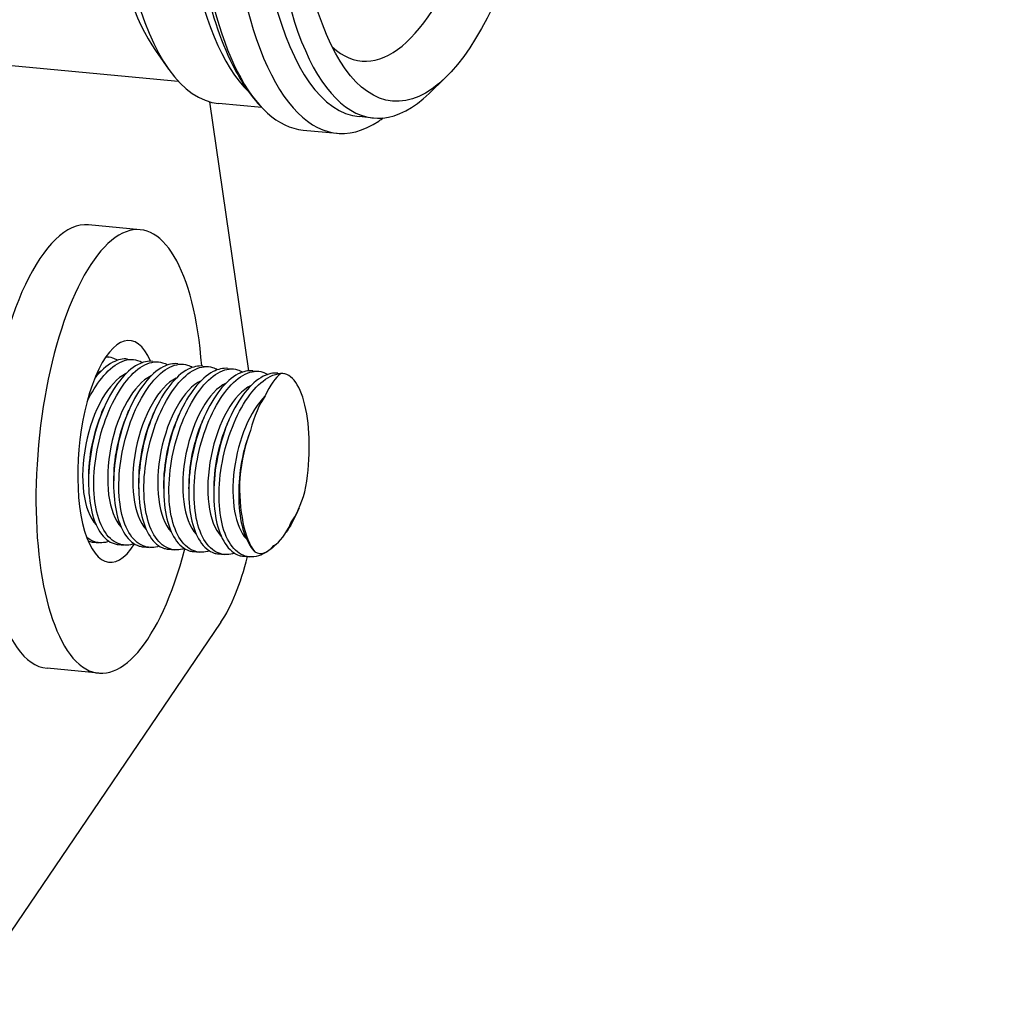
# Model space of a CAD drawing. Header units: inches. Extents: x 36 to 1719, y -84 to 1122.
# Tile 465 of 558: x 638.49 to 641.79, y 806.35 to 809.67. Entities that reach past the tile are written whole.
import ezdxf

# ---------------------------------------------------------------- set-up
doc = ezdxf.new("R2010")
doc.units = ezdxf.units.IN
doc.header["$LTSCALE"] = 48
doc.header["$MEASUREMENT"] = 0
doc.layers.add('Dimension (ANSI)', color=7, linetype='Continuous', lineweight=25)
doc.layers.add('Visible (ANSI)', color=7, linetype='Continuous', lineweight=30)
doc.styles.add('Note Text (ANSI)', font='tahoma.ttf')
doc.dimstyles.new('Architectural (ANSI)', dxfattribs={"dimscale": 48, "dimtxt": 0.125, "dimasz": 0.098425, "dimexe": 0.125, "dimexo": 0.0625, "dimgap": 0.031496, "dimtad": 0, "dimtih": 1, "dimtoh": 1, "dimdec": 4, "dimrnd": 1e-08, "dimzin": 3, "dimdsep": 46, "dimlunit": 4, "dimtxsty": 'Note Text (ANSI)', "dimcen": 0.09, "dimdle": 0.393701, "dimclrd": 256, "dimclre": 256, "dimclrt": 256, "dimadec": 0, "dimazin": 3, "dimtfac": 0.96, "dimtofl": 0, "dimtmove": 0, "dimatfit": 3, "dimfxl": 1, "dimfrac": 2, "dimtolj": 1, "dimtzin": 12, "dimlwd": -1, "dimlwe": -1, "dimarcsym": 0})

# ---------------------------------------------------------------- blocks, each defined once
blk = doc.blocks.new('*D22')
at = {"layer": 'Defpoints', "color": 0, "transparency": 16777216}
for p in [(690.0142, 1004.0529), (597.7408, 757.4914), (727.9177, 757.4914)]:
    blk.add_point(p, dxfattribs=at)
at = {"layer": 'Dimension (ANSI)', "transparency": 16777216}
for p, q in [((687.0142, 1004.0529), (591.7408, 1004.0529)), ((597.7408, 999.3285), (597.7408, 903.5717)), ((597.7408, 762.2158), (597.7408, 892.9726)), ((724.9177, 757.4914), (591.7408, 757.4914))]:
    blk.add_line(p, q, dxfattribs=at)
for points in [[(596.9534, 999.3285), (598.5282, 999.3285), (597.7408, 1004.0529)], [(596.9534, 762.2158), (598.5282, 762.2158), (597.7408, 757.4914)]]:
    blk.add_solid(points, dxfattribs=at)
at = {"layer": 'Dimension (ANSI)', "transparency": 16777216, "insert": (577.7824, 902.0599), "char_height": 6, "attachment_point": 1, "style": 'Note Text (ANSI)'}
blk.add_mtext('\\A1;20\'-6 9/16"', dxfattribs=at)

msp = doc.modelspace()

# ---------------------------------------------------------------- linework, layer by layer
at = {"layer": 'Visible (ANSI)'}
for p, q in [((638.94381, 809.56666), (638.98749, 809.50479)), ((638.17663, 809.54341), (639.01999, 809.46428)), ((639.91874, 809.47518), (639.86431, 809.42252)), ((639.12474, 809.39468), (639.25588, 808.48853)), ((639.301, 809.37514), (639.15583, 809.38876)), ((639.67732, 809.33983), (639.62911, 809.34435)), ((639.4405, 809.29928), (639.5548, 809.28855)), ((638.89221, 808.96362), (638.71838, 808.97993)), ((638.77609, 808.53509), (638.785, 808.53426)), ((638.84959, 808.52819), (638.86928, 808.52635)), ((638.93387, 808.52029), (638.95356, 808.51844)), ((639.01815, 808.51238), (639.03784, 808.51053)), ((639.10243, 808.50447), (639.12213, 808.50262)), ((639.18671, 808.49656), (639.20641, 808.49472)), ((639.271, 808.48865), (639.29069, 808.48681)), ((639.35528, 808.48075), (639.37283, 808.4791)), ((638.76318, 808.34868), (638.76955, 808.36334)), ((638.84746, 808.34077), (638.85383, 808.35544)), ((638.93174, 808.33286), (638.93811, 808.34753)), ((639.01602, 808.32495), (639.02239, 808.33962)), ((639.1003, 808.31705), (639.10667, 808.33171)), ((639.18458, 808.30914), (639.19095, 808.3238)), ((638.71788, 808.12238), (638.71811, 808.10647)), ((638.80216, 808.11447), (638.80239, 808.09856)), ((638.88644, 808.10656), (638.88667, 808.09065)), ((638.97072, 808.09865), (638.97096, 808.08274)), ((639.05501, 808.09074), (639.05524, 808.07483)), ((639.13929, 808.08284), (639.13952, 808.06693)), ((639.22357, 808.07493), (639.2238, 808.05902)), ((639.4265, 808.0257), (639.42357, 808.01895)), ((638.73386, 807.91131), (638.75356, 807.90946)), ((638.81814, 807.9034), (638.83784, 807.90155)), ((638.90243, 807.89549), (638.92212, 807.89364)), ((638.98671, 807.88758), (639.0064, 807.88574)), ((639.07099, 807.87968), (639.09068, 807.87783)), ((639.15527, 807.87177), (639.17496, 807.86992)), ((639.23955, 807.86386), (639.25924, 807.86201)), ((639.16364, 807.64151), (638.45536, 806.59756)), ((638.75208, 807.47018), (638.57825, 807.48649))]:
    msp.add_line(p, q, dxfattribs=at)
for centre, major_axis, ratio, start_param, end_param in [((639.67742, 810.59531), (0.12261, 1.30676), 0.3645925, 5.9952665, 9.7126967), ((639.7941, 810.58436), (0.11677, 1.24453), 0.3645925, 5.8808768, 9.8270865), ((639.56312, 810.60604), (0.12261, 1.30676), 0.3645925, 0, 3.1415927), ((639.2726, 810.63329), (-0.11677, -1.24453), 0.3645925, 3.1415927, 6.2831853), ((639.49465, 810.61246), (-0.11677, -1.24453), 0.3645925, 3.4202706, 6.0045074), ((639.74589, 810.58889), (-0.11677, -1.24453), 0.3645925, 3.1415927, 6.2831853), ((639.21466, 810.63873), (-0.11093, -1.18231), 0.3645925, 3.5439012, 5.8808768), ((639.21466, 810.63873), (0.11093, 1.18231), 0.3645925, 0.4023085, 2.7392841), ((639.73615, 810.5898), (0.09926, 1.05785), 0.3645925, 2.8740725, 6.5507055), ((638.82214, 808.2169), (0.07006, 0.74672), 0.3645925, 5.1420336, 10.57559), ((638.64831, 808.23321), (-0.07006, -0.74672), 0.3645925, 3.1415927, 6.2831853), ((638.82214, 808.2169), (-0.03503, -0.37336), 0.3645925, 2.554235, 6.9025982), ((638.83384, 808.21685), (-0.05378, -0.26869), 0.4639027, 3.4744499, 5.9624421), ((638.74956, 808.22476), (0.05378, 0.26869), 0.4639027, 0.3328573, 0.4369554), ((638.91812, 808.20894), (-0.05378, -0.26869), 0.4639027, 3.4744499, 5.9624421), ((639.36838, 808.21249), (0.03109, 0.27738), 0.3670616, 0.3230366, 0.8500742), ((639.34363, 808.16797), (0.02919, 0.31113), 0.3645925, 4.4639734, 6.3470018), ((639.0024, 808.20103), (-0.05378, -0.26869), 0.4639027, 3.4744499, 5.9624421), ((639.08669, 808.19313), (-0.05378, -0.26869), 0.4639027, 3.4744499, 5.9624421), ((639.17097, 808.18522), (-0.05378, -0.26869), 0.4639027, 3.4744499, 5.9624421), ((639.25525, 808.17731), (-0.05378, -0.26869), 0.4639027, 3.4744499, 5.9624421), ((639.33953, 808.1694), (-0.05378, -0.26869), 0.4639027, 3.7501769, 5.9624421), ((639.34394, 808.16852), (-0.0269, -0.27389), 0.3652684, 3.7136684, 4.3001479), ((638.85358, 808.2129), (0.05378, 0.26869), 0.4639027, 1.1361161, 2.0054765), ((638.93787, 808.20499), (0.05378, 0.26869), 0.4639027, 1.1361161, 2.0054765), ((639.02215, 808.19708), (0.05378, 0.26869), 0.4639027, 1.1361161, 2.0054765), ((639.10643, 808.18917), (0.05378, 0.26869), 0.4639027, 1.1361161, 2.0054765), ((639.19071, 808.18127), (0.05378, 0.26869), 0.4639027, 1.1361161, 2.0054765), ((639.27499, 808.17336), (0.05378, 0.26869), 0.4639027, 1.1361161, 2.0054765), ((639.35927, 808.16545), (0.05378, 0.26869), 0.4639027, 1.1950637, 2.0054765), ((639.32151, 808.12815), (-0.02853, -0.25461), 0.3670616, 4.0791773, 4.7529531), ((639.34363, 808.16797), (-0.02919, -0.31113), 0.3645925, 4.8743702, 5.9366051), ((639.36838, 808.21249), (0.03109, 0.27738), 0.3670616, 3.7336431, 4.2606807), ((639.34394, 808.16852), (-0.0269, -0.27389), 0.3652684, 0.2411109, 0.8275904), ((639.32151, 808.12815), (-0.02853, -0.25461), 0.3670616, 6.1139496, 6.7877254), ((639.10223, 808.06576), (-0.04671, -0.49781), 0.3645925, 0.5856893, 1.1849056)]:
    msp.add_ellipse(centre, major_axis=major_axis, ratio=ratio, start_param=start_param, end_param=end_param, dxfattribs=at)
msp.add_ellipse((639.85204, 810.57893), major_axis=(0.11093, 1.18231), ratio=0.3645925, dxfattribs=at)
for points, knots in [([(639.54539, 811.8717), (639.48223, 811.82954), (639.42776, 811.769), (639.32101, 811.60872), (639.27047, 811.50373), (639.18507, 811.26973), (639.14981, 811.14204), (639.09554, 810.87518), (639.07626, 810.73635), (639.05469, 810.4595), (639.05234, 810.32153), (639.06491, 810.05832), (639.07993, 809.93326), (639.12753, 809.70566), (639.16029, 809.60383), (639.2329, 809.45909), (639.26787, 809.40734), (639.31026, 809.36576)], [5.9782112, 5.9782112, 5.9782112, 5.9782112, 6.2854257, 6.2854257, 6.6376914, 6.6376914, 6.9744218, 6.9744218, 7.30444, 7.30444, 7.6330701, 7.6330701, 7.9641471, 7.9641471, 8.3037216, 8.3037216, 8.5439663, 8.5439663, 8.5439663, 8.5439663]), ([(638.81547, 808.52377), (638.81018, 808.52708), (638.80475, 808.52961), (638.79187, 808.53371), (638.78394, 808.53476), (638.77568, 808.53443)], [5.31186862, 5.31186862, 5.31186862, 5.31186862, 5.40592727, 5.40592727, 5.53284566, 5.53284566, 5.53284566, 5.53284566]), ([(638.71324, 808.38498), (638.72826, 808.41592), (638.74528, 808.44304), (638.78114, 808.48737), (638.8025, 808.5062), (638.84448, 808.52706), (638.86511, 808.52908), (638.88854, 808.52193), (638.89422, 808.51931), (638.89975, 808.51586)], [0.93306401, 0.93306401, 0.93306401, 0.93306401, 1.2036939, 1.2036939, 1.5062058, 1.5062058, 1.80871769, 1.80871769, 1.90696744, 1.90696744, 1.90696744, 1.90696744]), ([(638.93386, 808.52025), (638.91843, 808.52163), (638.9015, 808.51816), (638.86314, 808.49838), (638.84165, 808.47902), (638.80428, 808.4316), (638.78582, 808.40047), (638.75477, 808.32965), (638.74219, 808.28997), (638.72521, 808.21381), (638.71963, 808.17222), (638.71708, 808.09332), (638.72009, 808.05601), (638.72632, 808.02535), (638.73255, 807.99469), (638.74283, 807.9666), (638.76984, 807.92516), (638.78658, 807.9118), (638.80845, 807.90485), (638.81322, 807.90389), (638.81815, 807.90345)], [3.0791649, 3.0791649, 3.0791649, 3.0791649, 3.3201859, 3.3201859, 3.6225087, 3.6225087, 3.9209633, 3.9209633, 4.2194178, 4.2194178, 4.5160452, 4.5160452, 4.8126726, 4.8126726, 4.8126726, 5.1092999, 5.1092999, 5.4059273, 5.4059273, 5.4843754, 5.4843754, 5.4843754, 5.4843754]), ([(638.74365, 808.02372), (638.73737, 808.05461), (638.73458, 808.09219), (638.73801, 808.17158), (638.74423, 808.21337), (638.76256, 808.29013), (638.77597, 808.33019), (638.80847, 808.40143), (638.82754, 808.43263), (638.86542, 808.47947), (638.88678, 808.49829), (638.92876, 808.51915), (638.94939, 808.52117), (638.97282, 808.51402), (638.9785, 808.51141), (638.98403, 808.50795)], [0, 0, 0, 0, 0.2988444, 0.2988444, 0.5976889, 0.5976889, 0.9006914, 0.9006914, 1.2036939, 1.2036939, 1.5062058, 1.5062058, 1.8087177, 1.8087177, 1.9069674, 1.9069674, 1.9069674, 1.9069674]), ([(638.84958, 808.52816), (638.83415, 808.52954), (638.81722, 808.52607), (638.77912, 808.50643), (638.75791, 808.48741), (638.73928, 808.46396)], [3.07916492, 3.07916492, 3.07916492, 3.07916492, 3.32018591, 3.32018591, 3.61872141, 3.61872141, 3.61872141, 3.61872141]), ([(639.01815, 808.51234), (639.00271, 808.51372), (638.98578, 808.51026), (638.94742, 808.49047), (638.92594, 808.47111), (638.88857, 808.42369), (638.8701, 808.39256), (638.83905, 808.32174), (638.82647, 808.28206), (638.80949, 808.2059), (638.80392, 808.16432), (638.80136, 808.08542), (638.80437, 808.0481), (638.8106, 808.01744), (638.81683, 807.98678), (638.82711, 807.95869), (638.85412, 807.91725), (638.87086, 807.90389), (638.89273, 807.89694), (638.8975, 807.89598), (638.90243, 807.89554)], [3.0791649, 3.0791649, 3.0791649, 3.0791649, 3.3201859, 3.3201859, 3.6225087, 3.6225087, 3.9209633, 3.9209633, 4.2194178, 4.2194178, 4.5160452, 4.5160452, 4.8126726, 4.8126726, 4.8126726, 5.1092999, 5.1092999, 5.4059273, 5.4059273, 5.4843754, 5.4843754, 5.4843754, 5.4843754]), ([(638.82793, 808.01581), (638.82166, 808.0467), (638.81886, 808.08429), (638.82229, 808.16367), (638.82851, 808.20547), (638.84684, 808.28223), (638.86026, 808.32228), (638.89275, 808.39353), (638.91182, 808.42472), (638.9497, 808.47156), (638.97106, 808.49039), (639.01304, 808.51124), (639.03367, 808.51326), (639.0571, 808.50611), (639.06279, 808.5035), (639.06831, 808.50004)], [0, 0, 0, 0, 0.2988444, 0.2988444, 0.5976889, 0.5976889, 0.9006914, 0.9006914, 1.2036939, 1.2036939, 1.5062058, 1.5062058, 1.8087177, 1.8087177, 1.9069674, 1.9069674, 1.9069674, 1.9069674]), ([(639.10243, 808.50444), (639.08699, 808.50582), (639.07006, 808.50235), (639.0317, 808.48256), (639.01022, 808.4632), (638.97285, 808.41578), (638.95438, 808.38465), (638.92333, 808.31384), (638.91075, 808.27415), (638.89377, 808.19799), (638.8882, 808.15641), (638.88564, 808.07751), (638.88865, 808.04019), (638.89488, 808.00953), (638.90111, 807.97887), (638.91139, 807.95078), (638.9384, 807.90934), (638.95514, 807.89599), (638.97701, 807.88903), (638.98179, 807.88807), (638.98672, 807.88763)], [3.0791649, 3.0791649, 3.0791649, 3.0791649, 3.3201859, 3.3201859, 3.6225087, 3.6225087, 3.9209633, 3.9209633, 4.2194178, 4.2194178, 4.5160452, 4.5160452, 4.8126726, 4.8126726, 4.8126726, 5.1092999, 5.1092999, 5.4059273, 5.4059273, 5.4843754, 5.4843754, 5.4843754, 5.4843754]), ([(638.91222, 808.00791), (638.90594, 808.0388), (638.90314, 808.07638), (638.90658, 808.15576), (638.91279, 808.19756), (638.93112, 808.27432), (638.94454, 808.31437), (638.97703, 808.38562), (638.9961, 808.41681), (639.03398, 808.46365), (639.05534, 808.48248), (639.09732, 808.50333), (639.11795, 808.50536), (639.14138, 808.4982), (639.14707, 808.49559), (639.15259, 808.49213)], [0, 0, 0, 0, 0.2988444, 0.2988444, 0.5976889, 0.5976889, 0.9006914, 0.9006914, 1.2036939, 1.2036939, 1.5062058, 1.5062058, 1.8087177, 1.8087177, 1.9069674, 1.9069674, 1.9069674, 1.9069674]), ([(639.18671, 808.49653), (639.17127, 808.49791), (639.15434, 808.49444), (639.11598, 808.47466), (639.0945, 808.45529), (639.05713, 808.40787), (639.03866, 808.37674), (639.00762, 808.30593), (638.99503, 808.26624), (638.97805, 808.19008), (638.97248, 808.1485), (638.96992, 808.0696), (638.97293, 808.03229), (638.97916, 808.00162), (638.98539, 807.97096), (638.99567, 807.94288), (639.02268, 807.90144), (639.03942, 807.88808), (639.06129, 807.88112), (639.06607, 807.88017), (639.071, 807.87973)], [3.0791649, 3.0791649, 3.0791649, 3.0791649, 3.3201859, 3.3201859, 3.6225087, 3.6225087, 3.9209633, 3.9209633, 4.2194178, 4.2194178, 4.5160452, 4.5160452, 4.8126726, 4.8126726, 4.8126726, 5.1092999, 5.1092999, 5.4059273, 5.4059273, 5.4843754, 5.4843754, 5.4843754, 5.4843754]), ([(638.9965, 808), (638.99022, 808.03089), (638.98742, 808.06847), (638.99086, 808.14785), (638.99707, 808.18965), (639.0154, 808.26641), (639.02882, 808.30647), (639.06131, 808.37771), (639.08038, 808.4089), (639.11826, 808.45574), (639.13962, 808.47457), (639.18161, 808.49543), (639.20223, 808.49745), (639.22567, 808.4903), (639.23135, 808.48768), (639.23688, 808.48422)], [0, 0, 0, 0, 0.2988444, 0.2988444, 0.5976889, 0.5976889, 0.9006914, 0.9006914, 1.2036939, 1.2036939, 1.5062058, 1.5062058, 1.8087177, 1.8087177, 1.9069674, 1.9069674, 1.9069674, 1.9069674]), ([(639.27099, 808.48862), (639.25555, 808.49), (639.23862, 808.48653), (639.20026, 808.46675), (639.17878, 808.44739), (639.14141, 808.39997), (639.12294, 808.36884), (639.0919, 808.29802), (639.07931, 808.25833), (639.06233, 808.18218), (639.05676, 808.14059), (639.0542, 808.06169), (639.05721, 808.02438), (639.06344, 807.99372), (639.06968, 807.96305), (639.07995, 807.93497), (639.10697, 807.89353), (639.1237, 807.88017), (639.14557, 807.87322), (639.15035, 807.87226), (639.15528, 807.87182)], [3.0791649, 3.0791649, 3.0791649, 3.0791649, 3.3201859, 3.3201859, 3.6225087, 3.6225087, 3.9209633, 3.9209633, 4.2194178, 4.2194178, 4.5160452, 4.5160452, 4.8126726, 4.8126726, 4.8126726, 5.1092999, 5.1092999, 5.4059273, 5.4059273, 5.4843754, 5.4843754, 5.4843754, 5.4843754]), ([(639.08078, 807.99209), (639.0745, 808.02298), (639.07171, 808.06056), (639.07514, 808.13994), (639.08136, 808.18174), (639.09968, 808.2585), (639.1131, 808.29856), (639.14559, 808.3698), (639.16467, 808.40099), (639.20254, 808.44783), (639.2239, 808.46666), (639.26589, 808.48752), (639.28652, 808.48954), (639.30995, 808.48239), (639.31563, 808.47977), (639.32116, 808.47632)], [0, 0, 0, 0, 0.2988444, 0.2988444, 0.5976889, 0.5976889, 0.9006914, 0.9006914, 1.2036939, 1.2036939, 1.5062058, 1.5062058, 1.8087177, 1.8087177, 1.9069674, 1.9069674, 1.9069674, 1.9069674]), ([(639.35527, 808.48071), (639.33983, 808.48209), (639.32291, 808.47862), (639.28454, 808.45884), (639.26306, 808.43948), (639.22569, 808.39206), (639.20723, 808.36093), (639.17618, 808.29011), (639.16359, 808.25043), (639.14661, 808.17427), (639.14104, 808.13268), (639.13848, 808.05378), (639.1415, 808.01647), (639.14773, 807.98581), (639.15396, 807.95515), (639.16423, 807.92706), (639.19125, 807.88562), (639.20799, 807.87226), (639.22985, 807.86531), (639.23463, 807.86435), (639.23956, 807.86391)], [3.0791649, 3.0791649, 3.0791649, 3.0791649, 3.3201859, 3.3201859, 3.6225087, 3.6225087, 3.9209633, 3.9209633, 4.2194178, 4.2194178, 4.5160452, 4.5160452, 4.8126726, 4.8126726, 4.8126726, 5.1092999, 5.1092999, 5.4059273, 5.4059273, 5.4843754, 5.4843754, 5.4843754, 5.4843754]), ([(639.35621, 807.91069), (639.34031, 807.89357), (639.3231, 807.8799), (639.28465, 807.86122), (639.26348, 807.85927), (639.22736, 807.87012), (639.20993, 807.88345), (639.18192, 807.92504), (639.17134, 807.95329), (639.16506, 807.98418), (639.15878, 808.01507), (639.15599, 808.05265), (639.15942, 808.13204), (639.16564, 808.17383), (639.18396, 808.25059), (639.19738, 808.29065), (639.22988, 808.36189), (639.24895, 808.39309), (639.28682, 808.43993), (639.30819, 808.45875), (639.3416, 808.47535), (639.35389, 808.47858), (639.36553, 808.47915)], [3.6698424, 3.6698424, 3.6698424, 3.6698424, 3.9119166, 3.9119166, 4.2149192, 4.2149192, 4.5137636, 4.5137636, 4.812608, 4.812608, 4.812608, 5.1114525, 5.1114525, 5.4102969, 5.4102969, 5.7132994, 5.7132994, 6.0163019, 6.0163019, 6.3188138, 6.3188138, 6.4978011, 6.4978011, 6.4978011, 6.4978011]), ([(639.22697, 808.12829), (639.22551, 808.11388), (639.2245, 808.09946), (639.22276, 808.04588), (639.22578, 808.00856), (639.23201, 807.9779), (639.23824, 807.94724), (639.24852, 807.91915), (639.26686, 807.89101), (639.27212, 807.88453), (639.27764, 807.87895)], [-0.40294109, -0.40294109, -0.40294109, -0.40294109, -0.29662736, -0.29662736, 0, 0, 0, 0.29662736, 0.29662736, 0.40294109, 0.40294109, 0.40294109, 0.40294109]), ([(638.87194, 807.90595), (638.85496, 807.90028), (638.83847, 807.89989), (638.80595, 807.90966), (638.78853, 807.92299), (638.76051, 807.96458), (638.74993, 807.99283), (638.74365, 808.02372)], [3.97202778, 3.97202778, 3.97202778, 3.97202778, 4.21491916, 4.21491916, 4.51376359, 4.51376359, 4.81260802, 4.81260802, 4.81260802, 4.81260802]), ([(638.95622, 807.89805), (638.93924, 807.89237), (638.92275, 807.89198), (638.89023, 807.90175), (638.87281, 807.91508), (638.8448, 807.95667), (638.83421, 807.98492), (638.82793, 808.01581)], [3.97202778, 3.97202778, 3.97202778, 3.97202778, 4.21491916, 4.21491916, 4.51376359, 4.51376359, 4.81260802, 4.81260802, 4.81260802, 4.81260802]), ([(639.0405, 807.89014), (639.02352, 807.88446), (639.00703, 807.88408), (638.97451, 807.89384), (638.95709, 807.90718), (638.92908, 807.94876), (638.91849, 807.97701), (638.91222, 808.00791)], [3.97202778, 3.97202778, 3.97202778, 3.97202778, 4.21491916, 4.21491916, 4.51376359, 4.51376359, 4.81260802, 4.81260802, 4.81260802, 4.81260802]), ([(639.42357, 808.01896), (639.42291, 808.01745), (639.42225, 808.01594), (639.41004, 807.98852), (639.39691, 807.96495), (639.38333, 807.94502)], [3.29371298, 3.29371298, 3.29371298, 3.29371298, 3.30640222, 3.30640222, 3.52651743, 3.52651743, 3.52651743, 3.52651743]), ([(639.12479, 807.88223), (639.1078, 807.87656), (639.09131, 807.87617), (639.05879, 807.88594), (639.04137, 807.89927), (639.01336, 807.94085), (639.00277, 807.96911), (638.9965, 808)], [3.97202778, 3.97202778, 3.97202778, 3.97202778, 4.21491916, 4.21491916, 4.51376359, 4.51376359, 4.81260802, 4.81260802, 4.81260802, 4.81260802]), ([(639.20907, 807.87432), (639.19209, 807.86865), (639.17559, 807.86826), (639.14307, 807.87803), (639.12565, 807.89136), (639.09764, 807.93294), (639.08706, 807.9612), (639.08078, 807.99209)], [3.97202778, 3.97202778, 3.97202778, 3.97202778, 4.21491916, 4.21491916, 4.51376359, 4.51376359, 4.81260802, 4.81260802, 4.81260802, 4.81260802]), ([(638.78766, 807.91386), (638.77068, 807.90819), (638.75419, 807.9078), (638.73009, 807.91504), (638.72073, 807.92013), (638.71194, 807.92738)], [3.97202778, 3.97202778, 3.97202778, 3.97202778, 4.21491916, 4.21491916, 4.37339253, 4.37339253, 4.37339253, 4.37339253]), ([(638.71669, 807.91521), (638.71765, 807.91485), (638.71862, 807.91452), (638.72417, 807.91276), (638.72894, 807.9118), (638.73387, 807.91136)], [5.389284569, 5.389284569, 5.389284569, 5.389284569, 5.405927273, 5.405927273, 5.484375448, 5.484375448, 5.484375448, 5.484375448])]:
    msp.add_open_spline(points, degree=3, knots=knots, dxfattribs=at)
msp.add_open_spline([(639.69514, 809.32965), (639.70011, 809.33296), (639.70502, 809.3364), (639.70988, 809.33995)], degree=3, dxfattribs=at)

# ---------------------------------------------------------------- dimensions: what is measured, and where the dimension line sits
at = {"layer": 'Dimension (ANSI)'}
dim = msp.add_linear_dim(base=(597.7408, 757.4914), p1=(690.01418, 1004.0529), p2=(727.91768, 757.4914), angle=270, dimstyle='Architectural (ANSI)', override={"dimgap": 0.031496, "dimdec": 4, "dimlfac": 1, "dimtol": 0, "dimlim": 0, "dimtp": 0, "dimtm": 0, "dimtdec": 2, "dimatfit": 1}, dxfattribs=at)
dim.commit()
dim.dimension.update_dxf_attribs({"geometry": '*D22', "text_midpoint": (597.7408, 898.27215), "dimtype": 160})

doc.saveas('drawing.dxf')
